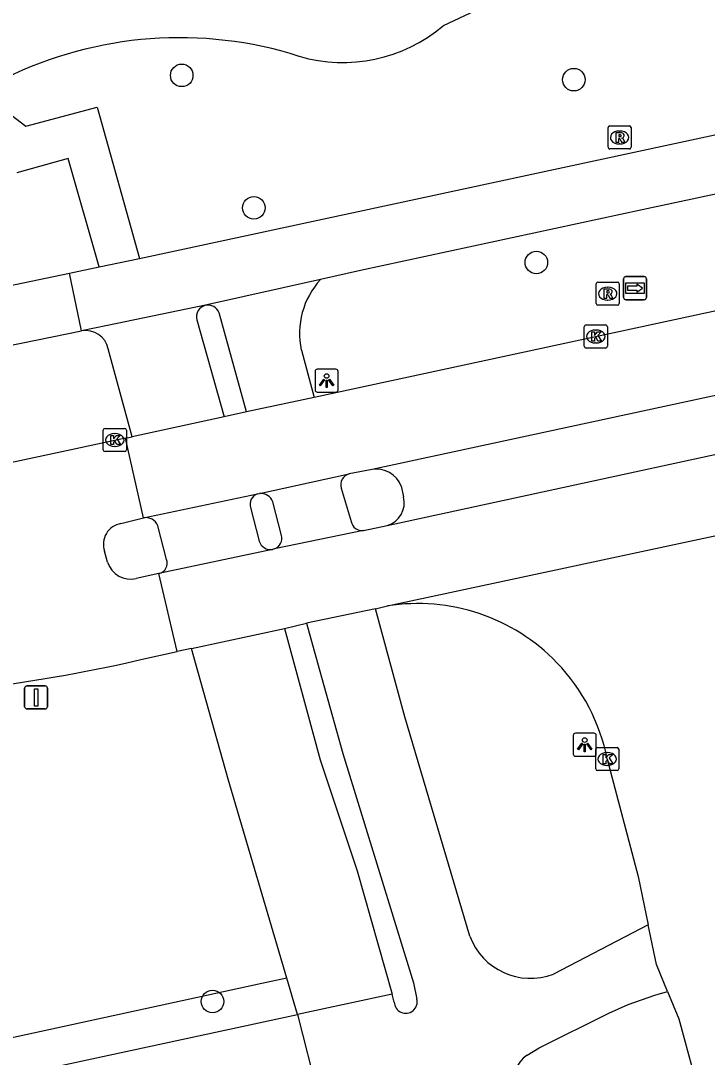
# Model space of a CAD drawing. Extents: x 159053 to 160041, y 380450 to 381422.
# Drawn here: x 159261.22 to 159291, y 380732.89 to 380777.85 of the extents above; entities that cross this region are included whole.
import ezdxf

# ---------------------------------------------------------------- set-up
doc = ezdxf.new("R2010")
doc.units = 0
for name, color, linetype in [('IMGEO_Boom', 7, 'Continuous'), ('IMGEO_Fietspad_gesloten', 7, 'Continuous'), ('IMGEO_Fietspad_open', 7, 'Continuous'), ('IMGEO_Haag', 7, 'Continuous'), ('IMGEO_Kolk', 7, 'Continuous'), ('IMGEO_Lichtpunt', 7, 'Continuous'), ('IMGEO_Rijbaan_lokaal_gesloten', 7, 'Continuous'), ('IMGEO_Rijbaan_lokaal_open', 7, 'Continuous'), ('IMGEO_Rioolput', 7, 'Continuous'), ('IMGEO_Verkeersbordpaal', 7, 'Continuous'), ('IMGEO_Voetpad_gesloten', 7, 'Continuous'), ('IMGEO_Voetpad_open', 7, 'Continuous'), ('IMGEO_Waterloop', 7, 'Continuous'), ('IMGEO_Wegwijzer', 7, 'Continuous')]:
    doc.layers.add(name, color=color, linetype=linetype)

msp = doc.modelspace()

# ---------------------------------------------------------------- linework, layer by layer
at = {"layer": 'IMGEO_Boom'}
for centre in [(159268.206, 380775.478), (159285.218, 380775.292), (159271.331, 380769.73), (159283.59, 380767.367), (159269.542, 380735.307)]:
    msp.add_circle(centre, 0.489, dxfattribs=at)
at = {"layer": 'IMGEO_Fietspad_gesloten'}
for points in [[(159266.37, 380767.539), (159298.664, 380774.48)], [(159296.787, 380771.476), (159288.187, 380769.652), (159275.957, 380767.009), (159274.225, 380766.622)], [(159264.623, 380767.174), (159266.37, 380767.539)], [(159263.34, 380766.906), (159264.623, 380767.174)], [(159256.423, 380765.457), (159257.575, 380765.703), (159263.34, 380766.906)], [(159263.863, 380764.398), (159263.34, 380766.906)], [(159274.225, 380766.622), (159269.242, 380765.506)], [(159269.242, 380765.506), (159264.984, 380764.626), (159263.863, 380764.398)], [(159215.224, 380754.658), (159220.197, 380755.183), (159224.095, 380755.817), (159236.577, 380758.45), (159250.976, 380761.561), (159257.264, 380763.056), (159263.863, 380764.398)], [(159275.129, 380757.576), (159275.552, 380756.129)], [(159272.54, 380755.527), (159272.158, 380756.984)], [(159185.394, 380723.326), (159188.849, 380722.898), (159189.894, 380722.803), (159194.295, 380722.405), (159195.722, 380722.276), (159200.231, 380722.051), (159205.116, 380722.248), (159210.939, 380722.72), (159215.378, 380723.18), (159220.398, 380723.899), (159226.924, 380725.165), (159234.553, 380726.568), (159240.572, 380727.74), (159250.34, 380729.811), (159273.223, 380734.74)], [(159273.223, 380734.74), (159274.113, 380731.279)]]:
    msp.add_lwpolyline(points, dxfattribs=at)
for centre, radius, start, end in [((159275.576, 380757.73), 0.473, 103.3637, 198.9717), ((159271.64, 380756.788), 0.554, 20.7123, 96.0838), ((159276.027, 380756.221), 0.483, 190.9264, 278.1181), ((159272.049, 380755.412), 0.505, 291.1768, 13.2175)]:
    msp.add_arc(centre, radius, start, end, dxfattribs=at)
at = {"layer": 'IMGEO_Fietspad_open'}
for points in [[(159271.02, 380760.879), (159269.825, 380765.179)], [(159273.395, 380763.562), (159273.958, 380761.512)], [(159280.701, 380738.146), (159277.881, 380747.658), (159277.249, 380750), (159276.616, 380752.343)], [(159273.626, 380751.715), (159274.103, 380750), (159275.197, 380746.062), (159278.257, 380736.125), (159278.409, 380735.413)], [(159288.442, 380738.641), (159284.329, 380736.496)], [(159277.332, 380735.625), (159273.223, 380734.74)], [(159277.428, 380735.285), (159277.332, 380735.625)], [(159283.188, 380732.989), (159283.713, 380733.296), (159286.731, 380734.811), (159287.579, 380735.187), (159288.734, 380735.58), (159289.282, 380735.748)]]:
    msp.add_lwpolyline(points, dxfattribs=at)
for centre, radius, start, end in [((159276.77, 380764.289), 3.453, 137.4912, 192.157), ((159269.349, 380765.014), 0.503, 19.115, 102.3096), ((159283.342, 380739.139), 2.821, 200.6018, 290.4865), ((159277.925, 380735.296), 0.498, 181.3004, 13.5674), ((159283.963, 380731.872), 1.359, 124.737, 198.4376)]:
    msp.add_arc(centre, radius, start, end, dxfattribs=at)
at = {"layer": 'IMGEO_Haag'}
msp.add_lwpolyline([(159272.76, 380736.318), (159271.684, 380736.085), (159234.844, 380728.081), (159223.718, 380725.897), (159213.461, 380724.546), (159203.264, 380723.5), (159193.888, 380723.8), (159193.068, 380723.826), (159189.503, 380724.26), (159184.997, 380724.808)], dxfattribs=at)
at = {"layer": 'IMGEO_Kolk'}
for p, q in [((159285.67, 380763.727), (159285.67, 380764.579)), ((159285.745, 380764.653), (159286.597, 380764.653)), ((159286.158, 380764.433), (159286.183, 380764.433)), ((159286.671, 380764.579), (159286.671, 380763.727)), ((159286.181, 380763.873), (159286.156, 380763.873)), ((159286.597, 380763.653), (159285.745, 380763.653)), ((159264.803, 380759.237), (159264.803, 380760.089)), ((159264.878, 380760.163), (159265.73, 380760.163)), ((159265.291, 380759.943), (159265.316, 380759.943)), ((159265.804, 380760.089), (159265.804, 380759.237)), ((159265.314, 380759.383), (159265.289, 380759.383)), ((159265.73, 380759.163), (159264.878, 380759.163)), ((159286.239, 380746.326), (159287.091, 380746.326)), ((159286.164, 380745.4), (159286.164, 380746.252)), ((159286.652, 380746.106), (159286.677, 380746.106)), ((159287.165, 380746.252), (159287.165, 380745.4)), ((159286.675, 380745.546), (159286.65, 380745.546)), ((159287.091, 380745.326), (159286.239, 380745.326))]:
    msp.add_line(p, q, dxfattribs=at)
for points in [[(159285.67, 380763.727), (159285.67, 380764.579)], [(159285.745, 380764.653), (159286.597, 380764.653)], [(159285.991, 380764.353), (159286.114, 380764.353), (159286.114, 380764.202), (159286.244, 380764.353), (159286.408, 380764.353), (159286.262, 380764.202), (159286.415, 380763.953), (159286.263, 380763.953), (159286.178, 380764.117), (159286.114, 380764.05), (159286.114, 380763.953), (159285.991, 380763.953), (159285.991, 380764.353)], [(159286.671, 380764.579), (159286.671, 380763.727)], [(159286.597, 380763.653), (159285.745, 380763.653)], [(159264.803, 380759.237), (159264.803, 380760.089)], [(159264.878, 380760.163), (159265.73, 380760.163)], [(159265.124, 380759.863), (159265.247, 380759.863), (159265.247, 380759.712), (159265.377, 380759.863), (159265.541, 380759.863), (159265.395, 380759.712), (159265.548, 380759.463), (159265.396, 380759.463), (159265.311, 380759.627), (159265.247, 380759.56), (159265.247, 380759.463), (159265.124, 380759.463), (159265.124, 380759.863)], [(159265.804, 380760.089), (159265.804, 380759.237)], [(159265.73, 380759.163), (159264.878, 380759.163)], [(159286.239, 380746.326), (159287.091, 380746.326)], [(159286.164, 380745.4), (159286.164, 380746.252)], [(159286.485, 380746.026), (159286.608, 380746.026), (159286.608, 380745.875), (159286.738, 380746.026), (159286.902, 380746.026), (159286.756, 380745.875), (159286.909, 380745.626), (159286.757, 380745.626), (159286.672, 380745.79), (159286.608, 380745.723), (159286.608, 380745.626), (159286.485, 380745.626), (159286.485, 380746.026)], [(159287.165, 380746.252), (159287.165, 380745.4)], [(159287.091, 380745.326), (159286.239, 380745.326)]]:
    msp.add_lwpolyline(points, dxfattribs=at)
for centre, start, end in [((159285.747, 380764.577), 91.552, 178.448), ((159285.747, 380764.577), 91.552, 178.448), ((159286.595, 380764.577), 1.552, 88.448), ((159286.595, 380764.577), 1.552, 88.448), ((159285.747, 380763.729), 181.552, 268.448), ((159285.747, 380763.729), 181.552, 268.448), ((159286.595, 380763.729), 271.552, 358.448), ((159286.595, 380763.729), 271.552, 358.448), ((159264.88, 380760.087), 91.552, 178.448), ((159264.88, 380760.087), 91.552, 178.448), ((159265.728, 380760.087), 1.552, 88.448), ((159265.728, 380760.087), 1.552, 88.448), ((159264.88, 380759.239), 181.552, 268.448), ((159264.88, 380759.239), 181.552, 268.448), ((159265.728, 380759.239), 271.552, 358.448), ((159265.728, 380759.239), 271.552, 358.448), ((159286.241, 380746.25), 91.552, 178.448), ((159286.241, 380746.25), 91.552, 178.448), ((159287.089, 380746.25), 1.552, 88.448), ((159287.089, 380746.25), 1.552, 88.448), ((159286.241, 380745.402), 181.552, 268.448), ((159286.241, 380745.402), 181.552, 268.448), ((159287.089, 380745.402), 271.552, 358.448), ((159287.089, 380745.402), 271.552, 358.448)]:
    msp.add_arc(centre, 0.0765, start, end, dxfattribs=at)
for centre, major_axis, ratio, start_param, end_param in [((159286.157, 380764.153), (-0.387, 0.002), 0.722429, 4.712389, 7.853982), ((159286.182, 380764.153), (-0.39, 0.002), 0.717154, 1.570796, 4.712389), ((159265.29, 380759.663), (-0.387, 0.002), 0.722429, 4.712389, 7.853982), ((159265.315, 380759.663), (-0.39, 0.002), 0.717154, 1.570796, 4.712389), ((159286.651, 380745.826), (-0.387, 0.002), 0.722429, 4.712389, 7.853982), ((159286.676, 380745.826), (-0.39, 0.002), 0.717154, 1.570796, 4.712389)]:
    msp.add_ellipse(centre, major_axis=major_axis, ratio=ratio, start_param=start_param, end_param=end_param, dxfattribs=at)
at = {"layer": 'IMGEO_Lichtpunt'}
for p, q in [((159273.991, 380762.64), (159273.991, 380761.833)), ((159273.991, 380762.64), (159273.991, 380761.833)), ((159274.893, 380762.735), (159274.085, 380762.735)), ((159274.893, 380762.735), (159274.085, 380762.735)), ((159274.987, 380761.833), (159274.987, 380762.64)), ((159274.987, 380761.833), (159274.987, 380762.64)), ((159274.085, 380761.739), (159274.893, 380761.739)), ((159274.085, 380761.739), (159274.893, 380761.739)), ((159285.191, 380746.852), (159285.191, 380746.045)), ((159285.191, 380746.852), (159285.191, 380746.045)), ((159286.093, 380746.947), (159285.285, 380746.947)), ((159286.093, 380746.947), (159285.285, 380746.947)), ((159286.187, 380746.045), (159286.187, 380746.852)), ((159286.187, 380746.045), (159286.187, 380746.852)), ((159285.285, 380745.951), (159286.093, 380745.951)), ((159285.285, 380745.951), (159286.093, 380745.951))]:
    msp.add_line(p, q, dxfattribs=at)
for points in [[(159274.365, 380762.304), (159274.404, 380762.276), (159274.216, 380762.014), (159274.178, 380762.041), (159274.365, 380762.304)], [(159274.467, 380762.256), (159274.514, 380762.256), (159274.514, 380761.934), (159274.467, 380761.934), (159274.467, 380762.256)], [(159274.577, 380762.276), (159274.615, 380762.303), (159274.802, 380762.041), (159274.763, 380762.013), (159274.577, 380762.276)], [(159285.565, 380746.516), (159285.604, 380746.488), (159285.416, 380746.226), (159285.378, 380746.253), (159285.565, 380746.516)], [(159285.667, 380746.468), (159285.714, 380746.468), (159285.714, 380746.146), (159285.667, 380746.146), (159285.667, 380746.468)], [(159285.777, 380746.488), (159285.815, 380746.515), (159286.002, 380746.253), (159285.963, 380746.225), (159285.777, 380746.488)]]:
    msp.add_lwpolyline(points, dxfattribs=at)
for centre in [(159274.49, 380762.438), (159285.69, 380746.65)]:
    msp.add_circle(centre, 0.0994, dxfattribs=at)
for centre, start, end in [((159274.085, 380762.64), 90, 180), ((159274.085, 380762.64), 90, 180), ((159274.893, 380762.64), 0, 90), ((159274.893, 380762.64), 0, 90), ((159274.085, 380761.833), 180, 270), ((159274.085, 380761.833), 180, 270), ((159274.893, 380761.833), 270, 0), ((159274.893, 380761.833), 270, 360), ((159285.285, 380746.852), 90, 180), ((159285.285, 380746.852), 90, 180), ((159286.093, 380746.852), 0, 90), ((159286.093, 380746.852), 0, 90), ((159285.285, 380746.045), 180, 270), ((159285.285, 380746.045), 180, 270), ((159286.093, 380746.045), 270, 0), ((159286.093, 380746.045), 270, 360)]:
    msp.add_arc(centre, 0.0946, start, end, dxfattribs=at)
at = {"layer": 'IMGEO_Rijbaan_lokaal_gesloten'}
for points in [[(159300.915, 380767.321), (159273.958, 380761.512)], [(159300.355, 380763.532), (159276.462, 380758.389)], [(159273.958, 380761.512), (159271.02, 380760.879)], [(159271.02, 380760.879), (159270.054, 380760.671)], [(159277.123, 380755.956), (159301.006, 380761.129)], [(159270.054, 380760.671), (159266.051, 380759.808)], [(159265.764, 380759.746), (159225.045, 380751.009), (159219.931, 380750)], [(159265.764, 380759.746), (159266.051, 380759.808)], [(159266.543, 380756.288), (159265.764, 380759.746)], [(159271.581, 380757.339), (159275.467, 380758.19)], [(159276.462, 380758.389), (159275.467, 380758.19)], [(159277.127, 380752.465), (159302.885, 380757.978)], [(159277.723, 380757.666), (159277.825, 380757.194)], [(159266.543, 380756.288), (159271.497, 380757.323)], [(159271.497, 380757.323), (159271.581, 380757.339)], [(159265.569, 380756.042), (159266.543, 380756.288)], [(159276.095, 380755.742), (159277.123, 380755.956)], [(159276.095, 380755.742), (159272.231, 380754.941)], [(159272.15, 380754.917), (159267.22, 380753.877)], [(159272.231, 380754.941), (159272.15, 380754.917)], [(159264.987, 380754.362), (159264.858, 380754.842)], [(159267.22, 380753.877), (159266.234, 380753.656)], [(159268.006, 380750.484), (159267.22, 380753.877)], [(159276.616, 380752.343), (159273.626, 380751.715)], [(159276.616, 380752.343), (159277.127, 380752.465)], [(159268.637, 380750.623), (159272.67, 380751.489)], [(159272.67, 380751.489), (159273.626, 380751.715)], [(159265.82, 380750), (159266.437, 380750.139), (159268.006, 380750.484)], [(159268.637, 380750.623), (159268.006, 380750.484)]]:
    msp.add_lwpolyline(points, dxfattribs=at)
for centre, radius, start, end in [((159276.641, 380757.24), 1.163, 21.488, 98.856), ((159276.84, 380756.934), 1.018, 286.1124, 14.7773), ((159265.724, 380755.14), 0.916, 99.7411, 198.9655), ((159265.993, 380754.685), 1.057, 197.7824, 283.1841), ((159251.289, 380815.931), 67.514, 270.1809, 282.4292)]:
    msp.add_arc(centre, radius, start, end, dxfattribs=at)
at = {"layer": 'IMGEO_Rijbaan_lokaal_open'}
for points in [[(159286.665, 380745.825), (159288.009, 380740.731), (159288.442, 380738.641)], [(159289.282, 380735.748), (159288.799, 380736.92), (159288.442, 380738.641)], [(159289.282, 380735.748), (159289.772, 380734.558), (159290.425, 380732.153)]]:
    msp.add_lwpolyline(points, dxfattribs=at)
for centre, radius, start, end in [((159278.448, 380744.192), 8.378, 43.8902, 99.0718), ((159278.452, 380744.195), 8.373, 11.2273, 43.8943)]:
    msp.add_arc(centre, radius, start, end, dxfattribs=at)
at = {"layer": 'IMGEO_Rioolput'}
for p, q in [((159286.701, 380772.359), (159286.701, 380773.211)), ((159286.776, 380773.285), (159287.628, 380773.285)), ((159287.189, 380773.065), (159287.214, 380773.065)), ((159287.702, 380773.211), (159287.702, 380772.359)), ((159287.212, 380772.505), (159287.187, 380772.505)), ((159287.628, 380772.285), (159286.776, 380772.285)), ((159286.185, 380765.584), (159286.185, 380766.436)), ((159286.26, 380766.51), (159287.112, 380766.51)), ((159286.673, 380766.29), (159286.698, 380766.29)), ((159287.186, 380766.436), (159287.186, 380765.584)), ((159286.696, 380765.73), (159286.671, 380765.73)), ((159287.112, 380765.51), (159286.26, 380765.51))]:
    msp.add_line(p, q, dxfattribs=at)
for points in [[(159286.701, 380772.359), (159286.701, 380773.211)], [(159286.776, 380773.285), (159287.628, 380773.285)], [(159287.29, 380772.983), (159287.038, 380772.985), (159287.038, 380772.585)], [(159287.216, 380772.904), (159287.162, 380772.904), (159287.162, 380772.823)], [(159287.702, 380773.211), (159287.702, 380772.359)], [(159287.038, 380772.585), (159287.162, 380772.585), (159287.162, 380772.747), (159287.173, 380772.747)], [(159287.162, 380772.823), (159287.214, 380772.823)], [(159287.22, 380772.718), (159287.291, 380772.585), (159287.431, 380772.585), (159287.366, 380772.711)], [(159287.628, 380772.285), (159286.776, 380772.285)], [(159286.185, 380765.584), (159286.185, 380766.436)], [(159286.26, 380766.51), (159287.112, 380766.51)], [(159286.774, 380766.208), (159286.522, 380766.21), (159286.522, 380765.81)], [(159286.7, 380766.129), (159286.646, 380766.129), (159286.646, 380766.048)], [(159287.186, 380766.436), (159287.186, 380765.584)], [(159286.522, 380765.81), (159286.646, 380765.81), (159286.646, 380765.972), (159286.657, 380765.972)], [(159286.646, 380766.048), (159286.698, 380766.048)], [(159286.704, 380765.943), (159286.775, 380765.81), (159286.915, 380765.81), (159286.85, 380765.936)], [(159287.112, 380765.51), (159286.26, 380765.51)]]:
    msp.add_lwpolyline(points, dxfattribs=at)
for centre, radius, start, end in [((159286.778, 380773.209), 0.0765, 91.552, 178.448), ((159286.778, 380773.209), 0.0765, 91.552, 178.448), ((159287.222, 380772.808), 0.0964, 77.0061, 93.1865), ((159287.236, 380772.865), 0.0378, 276.6634, 79.6772), ((159287.289, 380772.873), 0.109, 350.3612, 89.416), ((159287.287, 380772.873), 0.112, 277.5842, 350.9817), ((159287.626, 380773.209), 0.0765, 1.552, 88.448), ((159287.626, 380773.209), 0.0765, 1.552, 88.448), ((159287.172, 380772.694), 0.0533, 26.0293, 88.6989), ((159287.198, 380773.012), 0.19, 274.7715, 282.9687), ((159287.271, 380772.658), 0.108, 29.5134, 73.7905), ((159286.778, 380772.361), 0.0765, 181.552, 268.448), ((159286.778, 380772.361), 0.0765, 181.552, 268.448), ((159287.626, 380772.361), 0.0765, 271.552, 358.448), ((159287.626, 380772.361), 0.0765, 271.552, 358.448), ((159286.262, 380766.434), 0.0765, 91.552, 178.448), ((159286.262, 380766.434), 0.0765, 91.552, 178.448), ((159286.706, 380766.033), 0.0964, 77.0061, 93.1865), ((159286.72, 380766.09), 0.0378, 276.6634, 79.6772), ((159286.773, 380766.098), 0.109, 350.3612, 89.416), ((159287.11, 380766.434), 0.0765, 1.552, 88.448), ((159287.11, 380766.434), 0.0765, 1.552, 88.448), ((159286.656, 380765.919), 0.0533, 26.0293, 88.6989), ((159286.682, 380766.237), 0.19, 274.7715, 282.9687), ((159286.771, 380766.098), 0.112, 277.5842, 350.9817), ((159286.755, 380765.883), 0.108, 29.5134, 73.7905), ((159286.262, 380765.586), 0.0765, 181.552, 268.448), ((159286.262, 380765.586), 0.0765, 181.552, 268.448), ((159287.11, 380765.586), 0.0765, 271.552, 358.448), ((159287.11, 380765.586), 0.0765, 271.552, 358.448)]:
    msp.add_arc(centre, radius, start, end, dxfattribs=at)
for centre, major_axis, ratio, start_param, end_param in [((159287.188, 380772.785), (-0.387, 0.002), 0.722429, 4.712389, 7.853982), ((159287.213, 380772.785), (-0.39, 0.002), 0.717154, 1.570796, 4.712389), ((159286.672, 380766.01), (-0.387, 0.002), 0.722429, 4.712389, 7.853982), ((159286.697, 380766.01), (-0.39, 0.002), 0.717154, 1.570796, 4.712389)]:
    msp.add_ellipse(centre, major_axis=major_axis, ratio=ratio, start_param=start_param, end_param=end_param, dxfattribs=at)
at = {"layer": 'IMGEO_Verkeersbordpaal'}
for p, q in [((159261.393, 380748.098), (159261.393, 380748.898)), ((159261.393, 380748.898), (159261.393, 380748.098)), ((159261.493, 380748.998), (159262.283, 380748.998)), ((159262.283, 380748.998), (159261.493, 380748.998)), ((159262.383, 380748.898), (159262.383, 380748.098)), ((159262.383, 380748.098), (159262.383, 380748.898)), ((159262.283, 380747.998), (159261.493, 380747.998)), ((159261.493, 380747.998), (159262.283, 380747.998))]:
    msp.add_line(p, q, dxfattribs=at)
msp.add_lwpolyline([(159261.813, 380748.873), (159261.963, 380748.873), (159261.963, 380748.123), (159261.813, 380748.123), (159261.813, 380748.873)], dxfattribs=at)
for centre, start, end in [((159261.493, 380748.898), 90, 180), ((159261.493, 380748.898), 90, 180), ((159262.283, 380748.898), 0, 90), ((159262.283, 380748.898), 360, 90), ((159261.493, 380748.098), 180, 270), ((159261.493, 380748.098), 180, 270), ((159262.283, 380748.098), 270, 0), ((159262.283, 380748.098), 270, 0)]:
    msp.add_arc(centre, 0.1, start, end, dxfattribs=at)
at = {"layer": 'IMGEO_Voetpad_gesloten'}
for points in [[(159271.194, 380756.735), (159271.572, 380755.276)], [(159267.547, 380754.487), (159267.17, 380755.942)]]:
    msp.add_lwpolyline(points, dxfattribs=at)
for centre, radius, start, end in [((159271.624, 380756.885), 0.456, 106.2009, 199.2745), ((159266.645, 380755.732), 0.566, 21.8312, 100.3859), ((159272.064, 380755.423), 0.513, 196.6544, 279.6562), ((159267.122, 380754.322), 0.456, 282.3798, 21.2317)]:
    msp.add_arc(centre, radius, start, end, dxfattribs=at)
at = {"layer": 'IMGEO_Voetpad_open'}
for points in [[(159258.48, 380775.578), (159258.774, 380775.331), (159259.684, 380774.622), (159261.439, 380773.27), (159264.545, 380774.097), (159266.37, 380767.539)], [(159264.623, 380767.174), (159263.285, 380771.872), (159261.051, 380771.257)], [(159268.864, 380764.882), (159270.054, 380760.671)], [(159266.051, 380759.808), (159265.018, 380763.614)], [(159272.67, 380751.489), (159273.071, 380750), (159274.205, 380745.795), (159275.813, 380740.985), (159277.332, 380735.625)], [(159272.76, 380736.318), (159270.222, 380744.961), (159268.811, 380750), (159268.637, 380750.623)], [(159273.223, 380734.74), (159272.76, 380736.318)]]:
    msp.add_lwpolyline(points, dxfattribs=at)
for centre, radius, start, end in [((159269.352, 380765.013), 0.505, 102.5588, 195.0288), ((159264.037, 380763.412), 1.001, 11.6267, 100.0369)]:
    msp.add_arc(centre, radius, start, end, dxfattribs=at)
at = {"layer": 'IMGEO_Waterloop'}
msp.add_lwpolyline([(159299.49, 380785.077), (159289.702, 380782.395), (159279.546, 380777.627)], dxfattribs=at)
for centre, radius, start, end in [((159275.187, 380782.806), 6.769, 253.8486, 310.085), ((159268.109, 380760.022), 17.09, 72.3043, 116.2512)]:
    msp.add_arc(centre, radius, start, end, dxfattribs=at)
at = {"layer": 'IMGEO_Wegwijzer'}
for p, q in [((159287.377, 380765.849), (159287.377, 380766.649)), ((159287.377, 380766.649), (159287.377, 380765.849)), ((159287.477, 380766.749), (159288.267, 380766.749)), ((159288.267, 380766.749), (159287.477, 380766.749)), ((159288.367, 380766.649), (159288.367, 380765.849)), ((159288.367, 380765.849), (159288.367, 380766.649)), ((159288.267, 380765.749), (159287.477, 380765.749)), ((159287.477, 380765.749), (159288.267, 380765.749))]:
    msp.add_line(p, q, dxfattribs=at)
for points in [[(159287.478, 380766.481), (159288.266, 380766.481), (159288.266, 380766.017), (159287.478, 380766.017), (159287.478, 380766.481)], [(159287.543, 380766.333), (159287.543, 380766.249), (159287.543, 380766.165), (159287.954, 380766.165), (159287.954, 380766.082), (159288.201, 380766.249), (159287.954, 380766.416), (159287.954, 380766.333), (159287.543, 380766.333)]]:
    msp.add_lwpolyline(points, dxfattribs=at)
for centre, start, end in [((159287.477, 380766.649), 90, 180), ((159287.477, 380766.649), 90, 180), ((159288.267, 380766.649), 0, 90), ((159288.267, 380766.649), 360, 90), ((159287.477, 380765.849), 180, 270), ((159287.477, 380765.849), 180, 270), ((159288.267, 380765.849), 270, 0), ((159288.267, 380765.849), 270, 0)]:
    msp.add_arc(centre, 0.1, start, end, dxfattribs=at)

doc.saveas('drawing.dxf')
